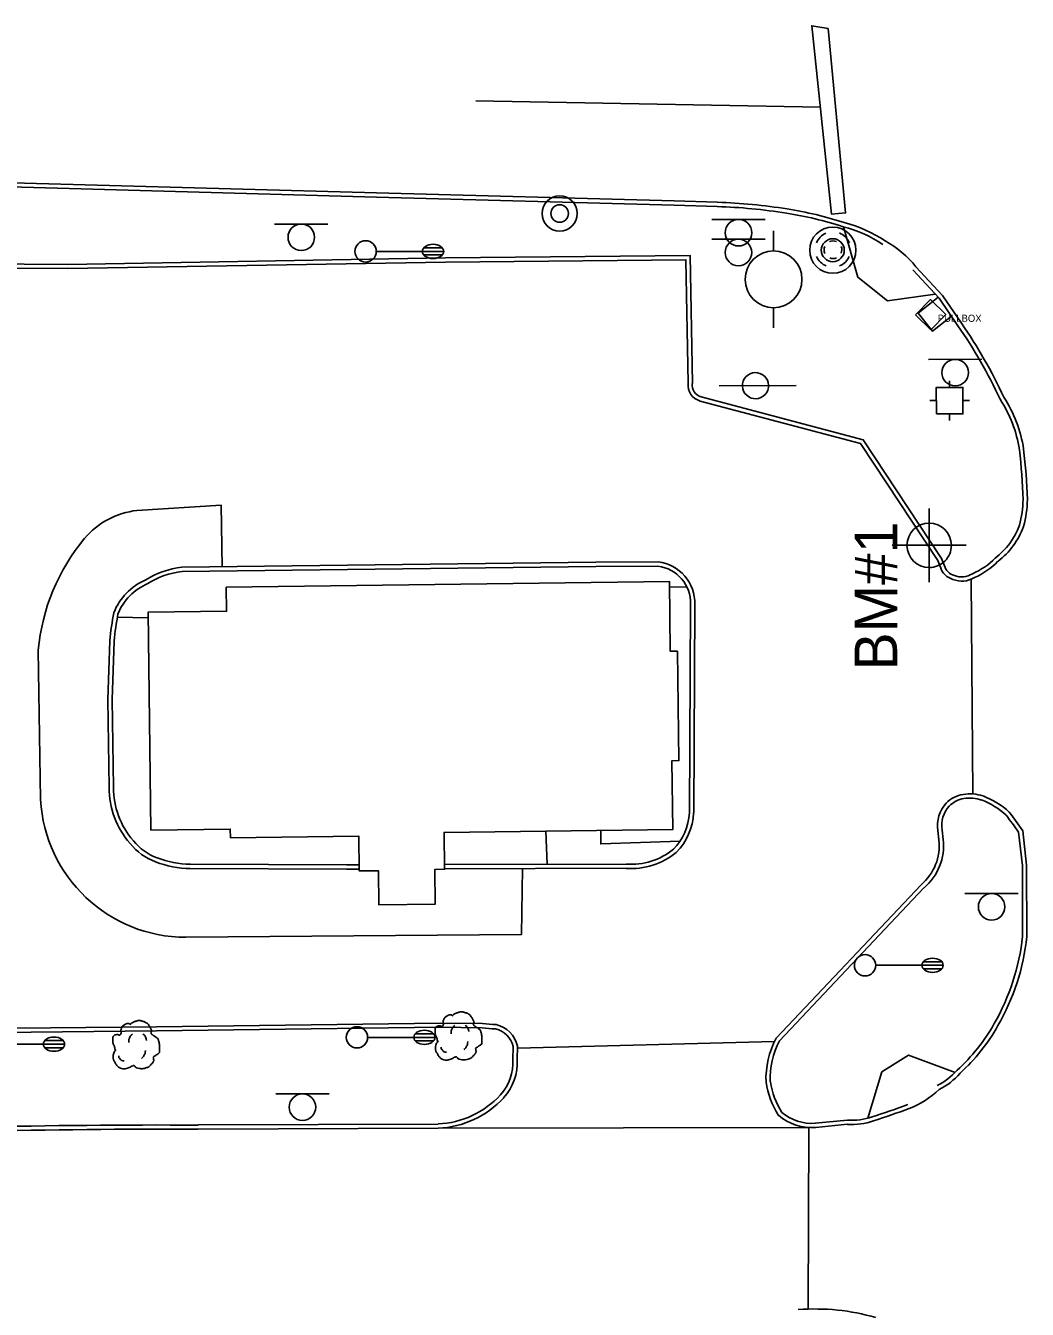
# Model space of a CAD drawing. Extents: x 2145380 to 2156929, y 139568 to 149130.
# Drawn here: x 2150526.2 to 2150667.3, y 145446.3 to 145627 of the extents above; entities that cross this region are included whole.
import ezdxf

# ---------------------------------------------------------------- set-up
doc = ezdxf.new("R2010")
doc.units = 0
for name, color, linetype in [('Default', 7, 'Continuous'), ('SURV_Benchmark', 7, 'Continuous'), ('SURV_Text', 7, 'Continuous'), ('TOPO_Asphalt', 7, 'Continuous'), ('TOPO_Building', 7, 'Continuous'), ('TOPO_Concrete', 7, 'Continuous'), ('TOPO_Curb Back', 7, 'Continuous'), ('TOPO_DRAIN_Manhole', 7, 'Continuous'), ('TOPO_Light Pole', 7, 'Continuous'), ('TOPO_Misc Line', 7, 'Continuous'), ('TOPO_Power Pole', 7, 'Continuous'), ('TOPO_Power Pullbox', 7, 'Continuous'), ('TOPO_San Manhole', 7, 'Continuous'), ('TOPO_Sidewalk', 7, 'Continuous'), ('TOPO_Sign', 7, 'Continuous'), ('TOPO_Tele Manhole', 7, 'Continuous'), ('TOPO_Traffic Signal', 7, 'Continuous'), ('TOPO_Tree', 7, 'Continuous')]:
    doc.layers.add(name, color=color, linetype=linetype)

# ---------------------------------------------------------------- blocks, each defined once
blk = doc.blocks.new('TRFSIG')
at = {"layer": 'TOPO_Traffic Signal'}
for p, q in [((0.04, 4.66), (0.04, 7.04)), ((-4.7, -0.09), (-7.08, -0.09)), ((4.79, -0.09), (7.17, -0.09)), ((0.04, -4.83), (0.04, -7.22))]:
    blk.add_line(p, q, dxfattribs=at)
blk.add_lwpolyline([(-4.7, -4.85), (4.81, -4.83), (4.79, 4.67), (-4.72, 4.66), (-4.7, -4.85)], dxfattribs=at)
blk = doc.blocks.new('LP')
at = {"layer": 'TOPO_Light Pole'}
blk.add_line((3.81, 0), (20.32, 0), dxfattribs=at)
for points in [[(20.32, 0), (27.94, 0)], [(20.32, 0), (23.5, 0)], [(20.83, 1.27), (27.43, 1.27)], [(20.83, 1.27), (23.5, 1.27)], [(23.71, 1.27), (27.43, 1.27)], [(23.71, 0), (27.94, 0)], [(20.83, -1.27), (27.43, -1.27)], [(20.83, -1.27), (23.5, -1.27)], [(23.71, -1.27), (27.43, -1.27)]]:
    blk.add_lwpolyline(points, dxfattribs=at)
blk.add_circle((0, 0), 3.81, dxfattribs=at)
blk.add_ellipse((24.13, 0), major_axis=(3.81, 0), ratio=0.666667, dxfattribs=at)
blk = doc.blocks.new('MHEXST')
at = {"layer": 'TOPO_DRAIN_Manhole'}
for centre, radius, start, end in [((-0.14, 0.26), 12.7, 112.97475, 158.26364), ((-0.14, 0.26), 12.7, 22.07441, 68.69913), ((-0.08, 0.11), 6.35, 157.97219, 204.16105), ((-0.08, 0.11), 6.35, 66.19406, 113.69103), ((-0.08, 0.11), 6.35, 336.80229, 21.40458), ((-0.14, 0.26), 12.7, 202.6921, 248.19382), ((-0.08, 0.11), 6.35, 248.57914, 293.19947), ((-0.14, 0.26), 12.7, 291.79631, 337.30323)]:
    blk.add_arc(centre, radius, start, end, dxfattribs=at)
blk = doc.blocks.new('TREE')
at = {"layer": 'TOPO_Tree'}
for points in [[(-14.07, -0.4), (-14.17, 0.5), (-14.37, 1.38), (-14.6, 2.25), (-14.84, 3.17), (-15.47, 3.96), (-15.66, 4.9), (-15.8, 5.59), (-15.71, 6.31), (-15.66, 7.01), (-15.6, 7.91), (-15.72, 8.8), (-15.13, 9.66), (-14.62, 10.42), (-13.76, 10.49), (-13.02, 10.72), (-12.18, 10.98), (-11.06, 10), (-10.37, 10.72), (-9.4, 11.74), (-10.29, 13.28), (-9.84, 14.42), (-9.56, 15.15), (-9.32, 15.89), (-8.78, 16.54), (-8.18, 17.26), (-7.5, 17.68), (-6.67, 18.13), (-6.14, 18.41), (-5.61, 18.61), (-5.08, 18.66), (-4.55, 18.71), (-4.02, 18.54), (-3.49, 18.13)], [(-3.49, 17.6), (-3.07, 18.27), (-2.58, 18.8), (-1.9, 19.19), (-1.05, 19.68), (-0.19, 19.96), (0.74, 20.24), (1.62, 20.51), (2.51, 20.82), (3.39, 20.77), (4.1, 20.73), (4.8, 20.47), (5.51, 20.24), (6.43, 19.95), (7.32, 19.73), (8.15, 19.19), (9.36, 18.4), (10.02, 17.21), (10.8, 16.01), (11.24, 15.33), (11.58, 14.62), (11.86, 13.89), (12.17, 13.08), (11.37, 12.02), (11.86, 11.25), (12, 11.03), (12.18, 10.86), (12.39, 10.72), (12.91, 10.35), (13.45, 10.02), (13.97, 9.66), (14.7, 9.16), (15.41, 8.68), (16.09, 8.07), (16.7, 7.53), (16.93, 6.73), (17.15, 5.95), (17.59, 4.38), (17.71, 2.77), (17.68, 1.19), (17.65, -0.25), (17.83, -2.22), (16.62, -3.04), (15.47, -3.83), (14.31, -4.58), (13.16, -5.35)], [(-4.21, 5.09), (-4.46, 6.09), (-4.3, 7.21), (-3.84, 8.21), (-3.33, 9.34), (-2.71, 10.27), (-1.64, 10.97)], [(5.89, 11.15), (6.5, 10.68), (6.96, 10.17), (7.36, 9.5), (7.93, 8.56), (8.31, 7.6), (8.46, 6.56)], [(13.16, -5.34), (13.25, -5.81), (13.36, -6.28), (13.45, -6.75), (13.76, -8.52), (12.24, -10.03), (10.8, -11.51), (9.98, -12.34), (9.13, -12.77), (8.15, -13.1), (5.97, -13.83), (3.32, -13.56), (1.27, -13.1), (0.49, -12.92), (-0.06, -11.44), (-0.84, -11.51), (-2.04, -11.61), (-3.28, -12.78), (-4.55, -13.1), (-6.06, -13.47), (-7.77, -14.03), (-9.31, -13.62), (-11.36, -13.09), (-12.84, -11.41), (-14.07, -9.39), (-15.32, -7.35), (-15.61, -5.13), (-15.13, -3.04), (-14.87, -1.89), (-13.91, -0.75), (-13.54, 0.13)], [(-11.38, -4.46), (-11.47, -5.41), (-11.03, -6.32), (-10.09, -7.22), (-9.3, -7.97), (-8.49, -8.26), (-7.7, -8.14)], [(4.79, -6.29), (5.71, -5.66), (6.3, -4.92), (6.81, -3.91), (7.36, -2.81), (7.63, -1.7), (7.54, -0.6)]]:
    blk.add_open_spline(points, degree=3, dxfattribs=at)
blk = doc.blocks.new('MH')
at = {"layer": 'Default'}
for radius in [8.25, 4.1]:
    blk.add_circle((0, 0), radius, dxfattribs=at)
blk = doc.blocks.new('pulbox')
at = {"layer": 'Default'}
blk.add_lwpolyline([(-5.38, -0.01), (-0.02, 5.42), (5.4, 0.06), (0.05, -5.36), (-5.38, -0.01)], dxfattribs=at)
blk.add_text('PULLBOX', height=2.54, dxfattribs=at).set_placement((2.54, -2.54))
blk = doc.blocks.new('POWPOL')
at = {"layer": 'TOPO_Power Pole'}
for p, q in [((0, 10.16), (0, 17.34)), ((0, -10.16), (0, -17.34))]:
    blk.add_line(p, q, dxfattribs=at)
blk.add_circle((0, 0), 10.16, dxfattribs=at)
blk = doc.blocks.new('EXMHSS')
at = {"layer": 'Default'}
for radius in [6.3, 3.13]:
    blk.add_circle((0, 0), radius, dxfattribs=at)
blk = doc.blocks.new('BM')
at = {"layer": 'SURV_Benchmark'}
for p, q in [((0, 2.49), (0, 4.15)), ((-2.49, 0), (-4.16, 0)), ((4.16, 0), (2.49, 0)), ((0, -4.16), (0, -2.49))]:
    blk.add_line(p, q, dxfattribs=at)
for points in [[(0, 2.49), (0, 2.49), (0, 0), (2.49, 0), (2.49, 0), (2.49, 0)], [(0, 2.49), (0, 2.49), (0, 0), (2.49, 0), (2.49, 0), (2.49, 0), (2.49, 0)], [(-2.5, 0), (-2.49, 0), (0, 0), (0, -2.49), (0, -2.49)], [(-2.5, 0), (-2.49, 0), (0, 0), (0, -2.49), (0, -2.49)]]:
    blk.add_lwpolyline(points, dxfattribs=at)
for start, end in [(90.0638, 180.0068), (0.0638, 90.0068), (0.0638, 90.0068), (180.0638, 270.0068), (180.0638, 270.0068), (269.9472, 359.9927)]:
    blk.add_arc((0, 0), 2.5, start, end, dxfattribs=at)

msp = doc.modelspace()

# ---------------------------------------------------------------- linework, layer by layer
at = {"layer": 'TOPO_Asphalt'}
for p, q in [((2150659.33, 145549.02), (2150659.6, 145518.81)), ((2150631.66, 145483.98), (2150595.46, 145483.02)), ((2150584.32, 145471.75), (2150636.51, 145471.85)), ((2150636.42, 145446.3), (2150636.51, 145471.85))]:
    msp.add_line(p, q, dxfattribs=at)
for points in [[(2150541.9, 145558.73), (2150553.78, 145559.46), (2150553.89, 145550.8)], [(2150528.34, 145518.02), (2150528.01, 145539.07)], [(2150596.17, 145508.3), (2150596.06, 145499.04), (2150548.8, 145498.64)]]:
    msp.add_lwpolyline(points, dxfattribs=at)
for centre, radius, start, end in [((2150640.36, 145584.14), 14.3, 38.314, 61.1609), ((2150543.25, 145547.31), 11.49, 96.7362, 139.3886), ((2150556.64, 145536.42), 28.75, 140.2733, 174.7087), ((2150548.79, 145519.12), 20.48, 183.066, 270.0157), ((2150646.09, 145486.3), 12.61, 291.1252, 313.8956)]:
    msp.add_arc(centre, radius, start, end, dxfattribs=at)
at = {"layer": 'TOPO_Building'}
msp.add_lwpolyline([(2150554.47, 145547.93), (2150616.86, 145548.74), (2150616.98, 145538.89), (2150618, 145538.91), (2150618.2, 145523.5), (2150617.23, 145523.49), (2150617.35, 145513.82), (2150585.14, 145513.4), (2150585.21, 145508.2), (2150583.85, 145508.18), (2150583.91, 145503.31), (2150575.97, 145503.2), (2150575.91, 145508), (2150573.2, 145507.97), (2150573.13, 145512.87), (2150555.06, 145512.64), (2150555.04, 145513.87), (2150543.86, 145513.72), (2150543.46, 145544.38), (2150554.52, 145544.52)], close=True, dxfattribs=at)
at = {"layer": 'TOPO_Concrete'}
msp.add_lwpolyline([(2150656.57, 145586.07), (2150653.93, 145583.94), (2150651.87, 145586.48), (2150654.69, 145588.75)], dxfattribs=at)
at = {"layer": 'TOPO_Curb Back'}
for points in [[(2150477.07, 145605.39), (2150514.02, 145604.54), (2150575.61, 145602.82), (2150617.55, 145601.68), (2150623.6, 145601.5)], [(2150477.09, 145605.99), (2150514.04, 145605.14), (2150575.62, 145603.42), (2150617.56, 145602.28), (2150623.61, 145602.1)], [(2150513.15, 145579.53), (2150513.68, 145593.46), (2150532.18, 145593.36), (2150585.35, 145594.27), (2150619.78, 145594.61), (2150620.1, 145576.6)], [(2150513.75, 145579.46), (2150514.26, 145592.85), (2150532.19, 145592.76), (2150585.36, 145593.67), (2150619.19, 145594), (2150619.5, 145576.63)], [(2150657.49, 145584.73), (2150654.85, 145588.59), (2150651.14, 145592.59)], [(2150657.98, 145585.07), (2150655.32, 145588.96), (2150651.58, 145593)], [(2150621.2, 145574.12), (2150643.78, 145568.15), (2150654.64, 145551.67), (2150655.02, 145550.74)], [(2150621.36, 145574.7), (2150644.15, 145568.67), (2150655.17, 145551.95), (2150655.59, 145550.94)], [(2150590.52, 145485.9), (2150584.61, 145485.96), (2150544.67, 145485.45), (2150504.87, 145485.03), (2150488.76, 145484.82), (2150487.47, 145510.22), (2150484.19, 145571.04), (2150494.66, 145571.37)], [(2150590.57, 145486.5), (2150584.61, 145486.56), (2150544.67, 145486.05), (2150504.86, 145485.63), (2150489.33, 145485.43), (2150488.07, 145510.25), (2150484.82, 145570.46), (2150494.71, 145570.78)], [(2150615.28, 145551.48), (2150606.52, 145551.44), (2150548.21, 145550.73)], [(2150615.25, 145550.88), (2150606.52, 145550.84), (2150548.25, 145550.13)], [(2150619.69, 145516.15), (2150619.85, 145545.5)], [(2150620.29, 145516.13), (2150620.45, 145545.48)], [(2150538.09, 145540.37), (2150537.79, 145532.11), (2150538.01, 145519.73)], [(2150538.69, 145540.34), (2150538.39, 145532.1), (2150538.61, 145519.74)], [(2150654.81, 145512.33), (2150654.67, 145513.65)], [(2150655.41, 145512.39), (2150655.26, 145513.73)], [(2150666.03, 145513.41), (2150666.56, 145508.75), (2150666.59, 145498.76)], [(2150666.61, 145513.63), (2150667.16, 145508.78), (2150667.19, 145498.73)], [(2150549.42, 145508.91), (2150571.42, 145508.82), (2150573.19, 145508.82)], [(2150585.2, 145508.86), (2150610.78, 145508.94)], [(2150549.41, 145508.31), (2150571.42, 145508.22), (2150573.19, 145508.22)], [(2150585.21, 145508.26), (2150610.76, 145508.34)], [(2150631.88, 145484.42), (2150652.29, 145506.04)], [(2150632.37, 145484.07), (2150652.71, 145505.6)], [(2150594.83, 145481.4), (2150594.87, 145483.26)], [(2150595.43, 145481.41), (2150595.47, 145483.32)], [(2150641.96, 145472.91), (2150637.41, 145472.45)], [(2150550.51, 145472.21), (2150584.3, 145472.35)], [(2150550.51, 145471.61), (2150584.32, 145471.75)], [(2150641.96, 145472.31), (2150637.46, 145471.86)]]:
    msp.add_lwpolyline(points, dxfattribs=at)
for centre, radius, start, end in [((2150621.31, 145525.94), 75.59, 80.8354, 88.2696), ((2150621.31, 145525.93), 76.2, 80.837, 88.2691), ((2150625.61, 145550.56), 51.2, 71.9266, 81.1968), ((2150625.61, 145550.57), 50.59, 71.904, 81.2004), ((2150636.83, 145581.06), 18.76, 56.2602, 75.6189), ((2150636.83, 145581.06), 18.17, 56.2603, 75.6793), ((2150603.35, 145546.87), 66.06, 24.5914, 34.9674), ((2150603.36, 145546.87), 66.65, 24.6286, 34.9649), ((2150621.83, 145576.38), 2.35, 173.9475, 254.2915), ((2150621.83, 145576.38), 1.75, 172.8283, 254.1477), ((2150648.13, 145564.43), 18.24, 8.9696, 33.003), ((2150648.13, 145564.43), 18.84, 8.9315, 32.868), ((2150579.46, 145557.33), 87.25, 1.9097, 6.5387), ((2150579.48, 145557.34), 87.83, 1.8984, 6.5473), ((2150651.75, 145560.54), 14.91, 344.8536, 358.8584), ((2150651.76, 145560.54), 15.51, 344.7591, 358.9183), ((2150656.61, 145560.11), 10.15, 307.0873, 339.9953), ((2150656.61, 145560.11), 10.75, 307.3425, 340.1315), ((2150549.66, 145538.55), 12.27, 96.7561, 122.0393), ((2150614.58, 145545.65), 5.27, 358.3175, 82.7933), ((2150614.58, 145545.65), 5.87, 358.389, 83.1867), ((2150657.47, 145551.48), 2.56, 196.8693, 254.5977), ((2150657.47, 145551.48), 1.96, 196.0727, 255.7145), ((2150655.71, 145558.76), 9.73, 293.0567, 316.156), ((2150655.71, 145558.76), 10.33, 293.354, 315.8926), ((2150546.46, 145541.23), 8.4, 113.2521, 158.4001), ((2150549.66, 145538.55), 11.67, 96.9088, 122.2674), ((2150658.05, 145552.01), 3.25, 247.2096, 302.6602), ((2150658.05, 145552.01), 2.65, 246.3567, 303.6778), ((2150546.46, 145541.23), 7.8, 112.9142, 158.0127), ((2150573.75, 145537.25), 35.8, 168.5994, 174.9889), ((2150573.78, 145537.24), 35.23, 168.6929, 174.9624), ((2150549.89, 145519.66), 11.89, 179.6306, 221.1443), ((2150549.89, 145519.66), 11.29, 179.597, 221.2065), ((2150658.92, 145514.48), 4.33, 99.1547, 135.4762), ((2150658.92, 145514.48), 3.73, 99.1443, 135.3406), ((2150659.16, 145513.1), 5.73, 71.134, 99.3045), ((2150659.16, 145513.1), 5.13, 71.2344, 99.3177), ((2150657.06, 145508), 10.65, 47.3553, 69.3305), ((2150657.06, 145508), 11.25, 47.0925, 69.3791), ((2150611.88, 145516.52), 7.81, 315.3169, 357.2573), ((2150611.88, 145516.52), 8.41, 315.0947, 357.3447), ((2150659.21, 145514.39), 4.6, 137.1053, 189.2242), ((2150659.21, 145514.39), 4, 137.2275, 189.4495), ((2150620.79, 145482.32), 55.5, 34.3409, 37.6699), ((2150620.83, 145482.35), 54.84, 34.4951, 37.6199), ((2150647.65, 145511.54), 7.81, 310.3944, 6.2403), ((2150547.37, 145517), 8.25, 218.783, 249.8156), ((2150547.37, 145517), 7.65, 218.69, 249.852), ((2150611.48, 145518.36), 10.05, 265.8902, 309.2637), ((2150611.48, 145518.36), 9.45, 265.7556, 309.0777), ((2150647.65, 145511.54), 7.21, 310.14, 6.2448), ((2150549.6, 145522.41), 14.1, 248.8929, 269.2245), ((2150549.6, 145522.4), 13.49, 248.8684, 269.214), ((2150635.53, 145502.1), 31.24, 330.0285, 353.8573), ((2150635.53, 145502.1), 31.84, 330.0365, 353.9175), ((2150592.98, 145503.37), 17.64, 261.9927, 268.0638), ((2150592.98, 145503.37), 17.04, 261.8644, 268.2558), ((2150591.61, 145482.48), 3.35, 13.53, 76.6093), ((2150591.61, 145482.48), 3.95, 12.3664, 77.5252), ((2150640.15, 145498.99), 25.69, 312.069, 330.8878), ((2150640.15, 145498.99), 26.29, 312.1486, 330.8774), ((2150642.74, 145478.69), 12.28, 152.1981, 182.1282), ((2150642.74, 145478.69), 11.68, 152.5944, 181.9678), ((2150588.21, 145480.95), 6.63, 317.3947, 3.9281), ((2150588.21, 145480.95), 7.23, 317.3974, 3.714), ((2150650.53, 145485.84), 9.04, 296.4889, 319.1004), ((2150642.14, 145479.97), 11.79, 188.4665, 212.8883), ((2150642.14, 145479.97), 11.19, 188.636, 212.4327), ((2150650.53, 145485.84), 9.64, 296.4893, 318.8767), ((2150583.72, 145485.06), 12.72, 272.6215, 317.4572), ((2150583.72, 145485.06), 13.32, 272.5662, 317.456), ((2150612.19, 145576.5), 108.37, 287.8541, 290.6592), ((2150612.22, 145576.4), 108.86, 287.8559, 290.6614), ((2150636.95, 145479.12), 7.28, 229.6364, 274.0438), ((2150636.95, 145479.12), 6.68, 230.3884, 273.9682), ((2150642.61, 145481.58), 8.7, 265.6584, 288.7887), ((2150642.61, 145481.58), 9.3, 265.991, 288.7554), ((2150545.26, 144358.6), 1113.61, 89.7301, 92.9557), ((2150545.26, 144358.63), 1112.99, 89.72994, 92.95474), ((2150637.41, 145415.59), 30.72, 73.9223, 94.4824)]:
    msp.add_arc(centre, radius, start, end, dxfattribs=at)
at = {"layer": 'TOPO_Misc Line'}
msp.add_line((2150638.12, 145615.51), (2150589.6, 145616.4), dxfattribs=at)
msp.add_lwpolyline([(2150639.23, 145626.56), (2150641.66, 145600.6), (2150639.71, 145600.41), (2150636.91, 145626.96)], close=True, dxfattribs=at)
at = {"layer": 'TOPO_Sidewalk'}
for p, q in [((2150619.31, 145547.98), (2150616.87, 145547.92)), ((2150543.47, 145543.61), (2150539.14, 145543.68)), ((2150599.66, 145508.91), (2150599.47, 145513.58))]:
    msp.add_line(p, q, dxfattribs=at)
for points in [[(2150641.36, 145598.65), (2150643.41, 145591.54), (2150647.58, 145588.22), (2150654.3, 145589.18)], [(2150618.38, 145512.18), (2150607.19, 145511.78), (2150607.19, 145513.69)], [(2150657.08, 145479.61), (2150650.55, 145482.03), (2150646.78, 145479.69), (2150644.81, 145473.17)]]:
    msp.add_lwpolyline(points, dxfattribs=at)
at = {"layer": 'TOPO_Sign'}
for points in [[(2150622.85, 145599.68), (2150630.35, 145599.69)], [(2150626.6, 145599.68), (2150626.6, 145599.68)], [(2150561.29, 145599.03), (2150568.78, 145599.04)], [(2150565.04, 145599.03), (2150565.04, 145599.03)], [(2150624.74, 145597.82), (2150624.74, 145597.82)], [(2150628.47, 145597.82), (2150628.47, 145597.82)], [(2150563.17, 145597.17), (2150563.17, 145597.17)], [(2150566.9, 145597.17), (2150566.9, 145597.17)], [(2150622.83, 145596.9), (2150630.33, 145596.9)], [(2150626.58, 145596.9), (2150626.58, 145596.9)], [(2150626.6, 145595.95), (2150626.6, 145595.95)], [(2150565.04, 145595.3), (2150565.04, 145595.3)], [(2150624.72, 145595.03), (2150624.72, 145595.03)], [(2150628.45, 145595.03), (2150628.45, 145595.03)], [(2150626.58, 145593.16), (2150626.58, 145593.16)], [(2150653.35, 145579.99), (2150660.84, 145580)], [(2150657.1, 145579.99), (2150657.1, 145579.99)], [(2150655.23, 145578.12), (2150655.23, 145578.12)], [(2150658.97, 145578.12), (2150658.97, 145578.12)], [(2150623.86, 145576.26), (2150634.73, 145576.32)], [(2150657.1, 145576.26), (2150657.1, 145576.26)], [(2150658.48, 145504.79), (2150665.97, 145504.8)], [(2150662.23, 145504.79), (2150662.23, 145504.79)], [(2150660.36, 145502.93), (2150660.36, 145502.93)], [(2150664.1, 145502.93), (2150664.1, 145502.93)], [(2150662.23, 145501.06), (2150662.23, 145501.06)], [(2150561.45, 145476.59), (2150568.95, 145476.59)], [(2150565.2, 145476.59), (2150565.2, 145476.59)], [(2150563.34, 145474.72), (2150563.34, 145474.72)], [(2150567.07, 145474.72), (2150567.07, 145474.72)], [(2150565.2, 145472.85), (2150565.2, 145472.85)]]:
    msp.add_lwpolyline(points, dxfattribs=at)
for centre, radius, start, end in [((2150626.6, 145597.82), 1.87, 90, 180), ((2150626.6, 145597.82), 1.87, 360, 90), ((2150565.04, 145597.17), 1.87, 90, 180), ((2150565.04, 145597.17), 1.87, 360, 90), ((2150626.6, 145597.82), 1.87, 180, 270), ((2150626.6, 145597.82), 1.87, 270, 0), ((2150565.04, 145597.17), 1.87, 180, 270), ((2150565.04, 145597.17), 1.87, 270, 0), ((2150626.58, 145595.03), 1.87, 90, 180), ((2150626.58, 145595.03), 1.87, 360, 90), ((2150626.58, 145595.03), 1.87, 180, 270), ((2150626.58, 145595.03), 1.87, 270, 0), ((2150657.1, 145578.12), 1.87, 90, 180), ((2150657.1, 145578.12), 1.87, 360, 90), ((2150628.99, 145576.28), 1.84, 47.4196, 227.4196), ((2150628.99, 145576.28), 1.84, 227.4196, 47.4196), ((2150657.1, 145578.12), 1.87, 180, 270), ((2150657.1, 145578.12), 1.87, 270, 0), ((2150662.23, 145502.93), 1.87, 90, 180), ((2150662.23, 145502.93), 1.87, 360, 90), ((2150662.23, 145502.93), 1.87, 180, 270), ((2150662.23, 145502.93), 1.87, 270, 0), ((2150565.2, 145474.72), 1.87, 90, 180), ((2150565.2, 145474.72), 1.87, 360, 90), ((2150565.2, 145474.72), 1.87, 180, 270), ((2150565.2, 145474.72), 1.87, 270, 0)]:
    msp.add_arc(centre, radius, start, end, dxfattribs=at)

# ---------------------------------------------------------------- block references
at = {"layer": 'SURV_Benchmark', "xscale": 1.25, "yscale": 1.25}
msp.add_blockref('BM', (2150653.44, 145553.81), dxfattribs=at)
at = {"layer": 'TOPO_DRAIN_Manhole', "xscale": 0.19685000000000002, "yscale": 0.19685000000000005}
msp.add_blockref('MHEXST', (2150639.91, 145595.4), dxfattribs=at)
at = {"layer": 'TOPO_Light Pole', "xscale": 0.39370000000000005, "yscale": 0.3937000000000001}
for p in [(2150574.09, 145595.18), (2150644.41, 145494.69), (2150572.88, 145484.55), (2150520.71, 145483.59)]:
    msp.add_blockref('LP', p, dxfattribs=at)
at = {"layer": 'TOPO_Power Pole', "xscale": 0.39370000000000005, "yscale": 0.3937000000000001}
msp.add_blockref('POWPOL', (2150631.53, 145591.25), dxfattribs=at)
at = {"layer": 'TOPO_Power Pullbox', "xscale": 0.39370000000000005, "yscale": 0.3937000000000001}
msp.add_blockref('pulbox', (2150653.65, 145586.27), dxfattribs=at)
at = {"layer": 'TOPO_San Manhole', "xscale": 0.39370000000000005, "yscale": 0.3937000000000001}
msp.add_blockref('EXMHSS', (2150601.41, 145600.52), dxfattribs=at)
at = {"layer": 'TOPO_Tele Manhole', "xscale": 0.39370000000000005, "yscale": 0.3937000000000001}
msp.add_blockref('MH', (2150639.87, 145595.35), dxfattribs=at)
at = {"layer": 'TOPO_Traffic Signal', "xscale": 0.39370000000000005, "yscale": 0.3937000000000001}
msp.add_blockref('TRFSIG', (2150656.3, 145574.21), dxfattribs=at)
at = {"layer": 'TOPO_Tree', "xscale": 0.19685000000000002, "yscale": 0.19685000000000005}
for p in [(2150586.98, 145484.06), (2150541.6, 145482.83)]:
    msp.add_blockref('TREE', p, dxfattribs=at)

# ---------------------------------------------------------------- texts
at = {"layer": 'SURV_Text'}
msp.add_text('BM#1', height=6, rotation=90, dxfattribs=at).set_placement((2150648.94, 145536.2))

doc.saveas('drawing.dxf')
